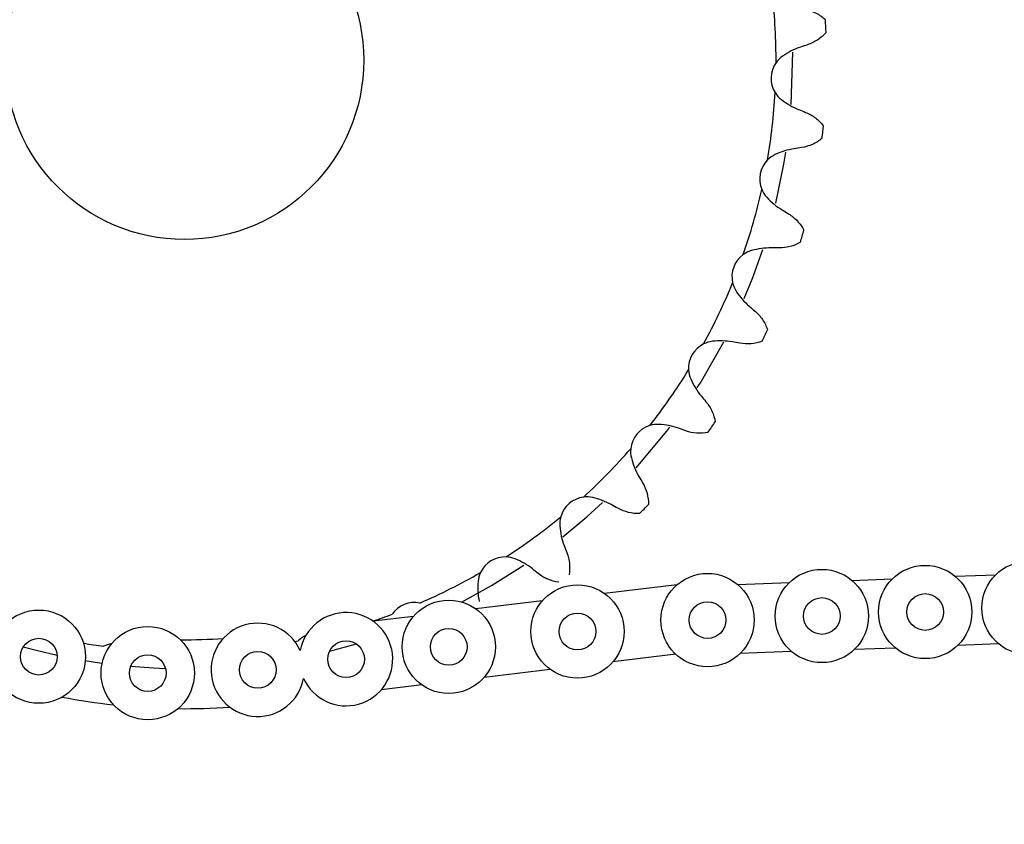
# Model space of a CAD drawing. Header units: inches. Extents: x 170 to 284, y 215 to 248.
# Tile 683 of 1056: x 211.088 to 211.253, y 244.384 to 244.519. Entities that reach past the tile are written whole.
import ezdxf

# ---------------------------------------------------------------- set-up
doc = ezdxf.new("R2010")
doc.units = ezdxf.units.IN
doc.header["$LTSCALE"] = 0.25
doc.header["$MEASUREMENT"] = 0
doc.layers.add('LH FRONT OF HOOD', color=7, linetype='Continuous')

msp = doc.modelspace()

# ---------------------------------------------------------------- hatches: boundary and pattern name
at = {"layer": 'LH FRONT OF HOOD'}
h = msp.add_hatch(dxfattribs=at)
h.set_pattern_fill('ANSI31', color=256, scale=0.34241245, angle=2.8e-322, style=0)
h.set_pattern_definition([(45, (200.7896657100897, 238.187647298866), (-0.03026527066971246, 0.03026527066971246), [])])
edge = h.paths.add_edge_path(flags=0)
edge.add_arc((211.0763061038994, 244.0798696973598), 0.021400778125, 89.9999999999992, 390.52248781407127, ccw=False)
edge.add_line((211.0763061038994, 244.1012704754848), (211.1490687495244, 244.1012704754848))
edge.add_arc((211.1490687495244, 244.5121654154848), 0.4108949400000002, 270, 450.0000000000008)
edge.add_line((211.1490687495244, 244.9230603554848), (210.6654111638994, 244.9230603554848))
edge.add_arc((210.6654111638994, 244.9273405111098), 0.004280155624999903, 180.0000000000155, 269.9999999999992, ccw=False)
edge.add_line((210.6611310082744, 244.9273405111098), (210.6611310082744, 244.9701420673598))
edge.add_arc((210.6654111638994, 244.9701420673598), 0.004280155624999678, 360, 540, ccw=False)
edge.add_line((210.6696913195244, 244.9701420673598), (210.6696913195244, 244.9273405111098))
edge.add_line((210.6696913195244, 244.9273405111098), (210.6664589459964, 244.9273405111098))
edge.add_line((210.6664589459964, 244.9273405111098), (210.6664589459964, 244.9701420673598))
edge.add_arc((210.6654111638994, 244.9701420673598), 0.001047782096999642, 360, 540.0000000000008)
edge.add_line((210.6643633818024, 244.9701420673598), (210.6643633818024, 244.9273405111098))
edge.add_arc((210.6654111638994, 244.9273405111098), 0.001047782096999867, 180, 270)
edge.add_line((210.6654111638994, 244.9262927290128), (211.1490687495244, 244.9262927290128))
edge.add_arc((211.1490687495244, 244.5121654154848), 0.4141273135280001, 269.9999999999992, 450, ccw=False)
edge.add_line((211.1490687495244, 244.0980381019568), (211.0763061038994, 244.0980381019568))
edge.add_arc((211.0763061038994, 244.0798696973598), 0.018168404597, 450.0000000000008, 750.5224878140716)
edge.add_arc((211.0910543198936, 244.0885648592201), 0.001047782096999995, 390.5224878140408, 495.0000000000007)
edge.add_line((211.0903134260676, 244.0893057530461), (211.0816182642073, 244.0806105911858))
edge.add_line((211.0816182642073, 244.0806105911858), (211.0793326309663, 244.0828962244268))
edge.add_line((211.0793326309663, 244.0828962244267), (211.0880277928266, 244.091591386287))
edge.add_arc((211.0910543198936, 244.0885648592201), 0.004280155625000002, 390.522487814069, 495.0000000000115, ccw=False)
h = msp.add_hatch(dxfattribs=at)
h.set_pattern_fill('ANSI31', color=256, scale=0.34241245, style=0)
h.set_pattern_definition([(45, (200.7563139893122, 238.187647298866), (-0.03026527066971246, 0.03026527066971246), [])])
edge = h.paths.add_edge_path(flags=0)
edge.add_line((211.1157170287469, 244.9187801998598), (210.7733045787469, 244.9187801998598))
edge.add_line((210.7733045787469, 244.9187801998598), (210.7733045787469, 244.9230603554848))
edge.add_line((210.7733045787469, 244.9230603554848), (211.1157170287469, 244.9230603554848))
edge.add_arc((211.1157170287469, 244.5121654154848), 0.4108949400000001, 269.9999999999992, 450, ccw=False)
edge.add_line((211.1157170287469, 244.1012704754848), (211.0429543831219, 244.1012704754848))
edge.add_line((211.0429543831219, 244.1012704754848), (211.0429543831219, 244.1055506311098))
edge.add_line((211.0429543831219, 244.1055506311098), (211.1157170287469, 244.1055506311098))
edge.add_arc((211.1157170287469, 244.5121654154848), 0.406614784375, 270, 450.0000000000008)
h = msp.add_hatch(dxfattribs=at)
h.set_pattern_fill('ANSI32', color=256, scale=0.34241245, angle=2.8e-322, style=0)
h.set_pattern_definition([(45, (200.7563139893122, 238.187647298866), (-0.09079581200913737, 0.09079581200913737), []), (45, (200.8168445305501, 238.187647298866), (-0.09079581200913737, 0.09079581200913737), [])])
edge = h.paths.add_edge_path(flags=0)
edge.add_arc((211.115717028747, 244.5121654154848), 0.2182879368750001, 180, 540, ccw=False)
edge = h.paths.add_edge_path(flags=0)
edge.add_arc((211.115717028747, 244.5121654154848), 0.2097276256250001, 180, 540, ccw=False)

# ---------------------------------------------------------------- linework, layer by layer
for p, q in [((211.2171757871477, 244.5047931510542), (211.2174345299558, 244.5134995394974)), ((211.2445943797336, 244.4258878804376), (211.2513764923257, 244.4261511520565)), ((211.1980920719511, 244.4244935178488), (211.1859408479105, 244.4230327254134)), ((211.2082051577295, 244.4245462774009), (211.2168916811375, 244.4248834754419)), ((211.2273139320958, 244.4252170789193), (211.2340960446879, 244.4254803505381)), ((211.1755358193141, 244.4217818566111), (211.1644315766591, 244.4204469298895)), ((211.1540004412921, 244.4191929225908), (211.1472617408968, 244.4183828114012)), ((211.1341706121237, 244.4149854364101), (211.1347375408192, 244.4150946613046)), ((211.1399715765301, 244.4133685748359), (211.1444510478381, 244.4145760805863)), ((211.2450415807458, 244.4143675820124), (211.2518236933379, 244.4146308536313)), ((211.2086523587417, 244.4130259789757), (211.2171833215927, 244.4133571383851)), ((211.227761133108, 244.4136967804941), (211.2345432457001, 244.4139600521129)), ((211.1978843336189, 244.4128565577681), (211.1873169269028, 244.4115861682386)), ((211.1768858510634, 244.410332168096), (211.1658076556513, 244.4090003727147)), ((211.1553765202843, 244.4077463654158), (211.148637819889, 244.4069362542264))]:
    msp.add_line(p, q, dxfattribs=at)
at = {"layer": 'LH FRONT OF HOOD', "flags": 128}
for points in [[(211.2145922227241, 244.4882504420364), (211.2159448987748, 244.4947698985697), (211.2162743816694, 244.496788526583)], [(211.2093141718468, 244.4723181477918), (211.2107355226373, 244.4758375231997), (211.2124016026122, 244.4805375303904)], [(211.2014692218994, 244.4574407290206), (211.2019857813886, 244.4582587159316), (211.2058887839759, 244.465077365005)], [(211.1912597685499, 244.4440366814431), (211.1963803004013, 244.4501842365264), (211.1968576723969, 244.4508104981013)], [(211.1789576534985, 244.4324857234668), (211.1829693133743, 244.4358413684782), (211.1856083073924, 244.4382503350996)], [(211.1620282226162, 244.4215922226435), (211.1670525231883, 244.4243423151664), (211.1724622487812, 244.4277366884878)], [(211.0887595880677, 244.4140843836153), (211.09113171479, 244.4134624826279), (211.0944192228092, 244.4127005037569)], [(211.0991322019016, 244.4118058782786), (211.10077296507, 244.411548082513), (211.1019476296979, 244.4113803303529)], [(211.1067137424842, 244.4108421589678), (211.1105539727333, 244.4105731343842), (211.1125323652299, 244.4104914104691)]]:
    msp.add_lwpolyline(points, dxfattribs=at)
at = {"layer": 'LH FRONT OF HOOD'}
for centre, radius in [((211.1157170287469, 244.5121654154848), 0.218287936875), ((211.1157170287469, 244.5121654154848), 0.2097276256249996), ((211.1157170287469, 244.5121654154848), 0.20865758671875), ((211.1157170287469, 244.5121654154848), 0.02996108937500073), ((211.2395688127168, 244.4199239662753), 0.007799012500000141), ((211.2568492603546, 244.4205947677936), 0.007799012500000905), ((211.2031795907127, 244.4185823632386), 0.00779901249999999), ((211.2222883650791, 244.4192531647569), 0.00779901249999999), ((211.1814277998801, 244.4166721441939), 0.007799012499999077), ((211.2395688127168, 244.4199239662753), 0.003068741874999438), ((211.1599040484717, 244.4140966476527), 0.007799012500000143), ((211.2031795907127, 244.4185823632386), 0.003068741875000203), ((211.2222883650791, 244.4192531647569), 0.003068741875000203), ((211.09136028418, 244.4124554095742), 0.007799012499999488), ((211.1814277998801, 244.4166721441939), 0.003068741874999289), ((211.1095652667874, 244.4097081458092), 0.007799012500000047), ((211.1599040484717, 244.4140966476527), 0.003068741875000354), ((211.09136028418, 244.4124554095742), 0.003068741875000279), ((211.1427342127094, 244.4120325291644), 0.003068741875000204), ((211.1279681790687, 244.4102573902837), 0.003068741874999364), ((211.1095652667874, 244.4097081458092), 0.003068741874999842)]:
    msp.add_circle(centre, radius, dxfattribs=at)
for centre, radius, start, end in [((211.1157170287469, 244.5121654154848), 0.4141273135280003, 270, 90), ((211.1157170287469, 244.5121654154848), 0.4108949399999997, 270, 90), ((211.1157170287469, 244.5121654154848), 0.406614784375, 270, 90), ((211.1157170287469, 244.5121654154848), 0.09891356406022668, 359.769856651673, 6.33540650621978), ((211.1157170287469, 244.5121654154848), 0.1073907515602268, 2.483591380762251, 3.621671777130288), ((211.2183277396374, 244.5091483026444), 0.004531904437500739, 144.6844082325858, 211.9471707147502), ((211.1157170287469, 244.5121654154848), 0.09891356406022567, 350.2961724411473, 356.8617222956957), ((211.1157170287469, 244.5121654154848), 0.1073907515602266, 353.0099071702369, 354.1479875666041), ((211.2164316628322, 244.4923002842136), 0.00453190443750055, 135.21072402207, 202.4734865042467), ((211.1157170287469, 244.5121654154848), 0.09891356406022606, 340.822488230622, 347.3880380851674), ((211.1157170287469, 244.5121654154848), 0.107390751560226, 343.5362229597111, 344.6743033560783), ((211.2117883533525, 244.4759941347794), 0.004531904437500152, 125.7370398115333, 192.9998022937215), ((211.1157170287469, 244.5121654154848), 0.09891356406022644, 331.3488040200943, 337.9143538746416), ((211.1157170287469, 244.5121654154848), 0.1073907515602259, 334.0625387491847, 335.2006191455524), ((211.2045244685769, 244.4606746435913), 0.004531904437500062, 116.2633556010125, 183.5261180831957), ((211.1157170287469, 244.5121654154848), 0.09891356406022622, 321.8751198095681, 328.4406696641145), ((211.1948381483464, 244.446759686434), 0.004531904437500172, 106.7896713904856, 174.052433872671), ((211.1157170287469, 244.5121654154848), 0.1073907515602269, 324.5888545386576, 325.7269349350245), ((211.1157170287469, 244.5121654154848), 0.09891356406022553, 312.4014355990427, 318.9669854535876), ((211.1829936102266, 244.4346288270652), 0.004531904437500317, 97.31598717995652, 164.5787496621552), ((211.1157170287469, 244.5121654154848), 0.107390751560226, 315.1151703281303, 316.2532507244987), ((211.1157170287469, 244.5121654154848), 0.09891356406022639, 302.927751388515, 309.4933012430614), ((211.169313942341, 244.4246129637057), 0.004531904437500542, 87.8423029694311, 155.1050654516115), ((211.1157170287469, 244.5121654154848), 0.09891356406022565, 293.4540671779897, 300.0196170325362), ((211.1541722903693, 244.4169853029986), 0.004531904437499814, 78.36861875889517, 145.6313812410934), ((211.1427342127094, 244.4120325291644), 0.007799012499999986, 204.4008009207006, 169.3093398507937), ((211.1157170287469, 244.5121654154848), 0.09891356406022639, 288.5662443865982, 290.5459328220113), ((211.1279681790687, 244.4102573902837), 0.007799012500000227, 24.40080092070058, 349.3093398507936), ((211.1157415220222, 244.512167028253), 0.09891356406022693, 260.1533454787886, 262.1248801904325), ((211.1042611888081, 244.4101559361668), 0.00453190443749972, 99.51834519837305, 117.2103286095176), ((211.1157170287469, 244.5121654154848), 0.0968772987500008, 269.5826398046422, 273.8363898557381), ((211.1380061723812, 244.4119555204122), 0.004531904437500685, 115.6573680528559, 136.1576970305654), ((211.1157170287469, 244.5121654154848), 0.1084062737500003, 259.126464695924, 263.710342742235), ((211.1157170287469, 244.5121654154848), 0.1084062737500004, 269.4175758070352, 274.0014538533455)]:
    msp.add_arc(centre, radius, start, end, dxfattribs=at)
for points in [[(211.2195862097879, 244.5206729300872), (211.2202173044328, 244.520535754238), (211.220807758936, 244.5203189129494), (211.2219185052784, 244.519738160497), (211.2224365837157, 244.5193719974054), (211.222893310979, 244.5189490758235)], [(211.2230069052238, 244.5168190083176), (211.2225974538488, 244.5163495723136), (211.2221206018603, 244.5159300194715), (211.2210787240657, 244.5152351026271), (211.2205149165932, 244.5149567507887), (211.2199019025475, 244.5147532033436)], [(211.2195698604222, 244.5034605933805), (211.220169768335, 244.5032214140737), (211.2207164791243, 244.5029103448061), (211.2217164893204, 244.5021546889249), (211.2221672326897, 244.5017082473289), (211.2225481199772, 244.5012159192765)], [(211.2223095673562, 244.4990962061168), (211.2218284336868, 244.4987005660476), (211.2212890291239, 244.4983652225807), (211.2201469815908, 244.4978512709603), (211.2195450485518, 244.4976695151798), (211.2189068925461, 244.4975696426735)], [(211.2167206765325, 244.486485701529), (211.2172730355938, 244.4861510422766), (211.2177610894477, 244.4857542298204), (211.2186230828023, 244.4848442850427), (211.2189941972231, 244.4843297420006), (211.2192888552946, 244.4837814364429)], [(211.2187046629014, 244.4817298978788), (211.2181649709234, 244.4814188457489), (211.2175777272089, 244.4811768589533), (211.2163666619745, 244.4808578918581), (211.2157430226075, 244.4807776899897), (211.2150971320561, 244.4807842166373)], [(211.2111163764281, 244.4702112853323), (211.2116061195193, 244.4697902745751), (211.2120222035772, 244.4693185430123), (211.2127226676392, 244.4682791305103), (211.2130040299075, 244.4677105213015), (211.2132044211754, 244.4671211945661)], [(211.2122905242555, 244.4651937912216), (211.2117069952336, 244.4649758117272), (211.2110879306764, 244.4648337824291), (211.209840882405, 244.4647185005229), (211.2092125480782, 244.4647420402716), (211.2085765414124, 244.4648547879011)], [(211.2029098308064, 244.4550812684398), (211.2033235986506, 244.4545853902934), (211.2036563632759, 244.4540516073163), (211.2041761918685, 244.4529110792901), (211.2043601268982, 244.4523039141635), (211.2044607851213, 244.4516896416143)], [(211.2032421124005, 244.4499389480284), (211.2026306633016, 244.4498199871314), (211.2019966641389, 244.4497817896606), (211.2007476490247, 244.4498733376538), (211.200131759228, 244.4499999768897), (211.1995229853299, 244.4502158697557)], [(211.1923248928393, 244.4415083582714), (211.1926513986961, 244.4409511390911), (211.1928917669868, 244.4403698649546), (211.1932167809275, 244.4391593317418), (211.1932982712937, 244.4385301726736), (211.1932964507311, 244.4379077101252)], [(211.1918062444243, 244.4363814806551), (211.1911835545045, 244.4363647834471), (211.1905519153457, 244.4364314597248), (211.1893350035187, 244.4367273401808), (211.1887483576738, 244.4369536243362), (211.1881834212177, 244.4372667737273)], [(211.1796502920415, 244.4298627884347), (211.1798806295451, 244.4292594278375), (211.1800220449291, 244.4286465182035), (211.1801433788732, 244.4273989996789), (211.1801202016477, 244.4267650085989), (211.1800159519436, 244.4261513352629)], [(211.1782948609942, 244.42489120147), (211.1776779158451, 244.4249772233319), (211.1770658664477, 244.4251469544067), (211.1759142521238, 244.4256390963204), (211.1753728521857, 244.4259588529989), (211.1748671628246, 244.4263607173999)]]:
    msp.add_open_spline(points, degree=3, knots=[0, 0, 0, 0, 0.5, 0.5, 1, 1, 1, 1], dxfattribs=at)
for points in [[(211.2187118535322, 244.5143580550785), (211.2176599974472, 244.5140087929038), (211.216664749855, 244.5135137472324), (211.2157351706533, 244.5128653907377)], [(211.2199019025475, 244.5147532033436), (211.2195085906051, 244.5146226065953), (211.2191118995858, 244.5144908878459), (211.2187118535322, 244.5143580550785)], [(211.2157351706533, 244.5128653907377), (211.2153035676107, 244.5125643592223), (211.214933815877, 244.5121972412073), (211.214629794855, 244.5117681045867)], [(211.2144822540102, 244.5067503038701), (211.2147561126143, 244.5063111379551), (211.215109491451, 244.5059147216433), (211.2155212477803, 244.5055899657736)], [(211.2155212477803, 244.5055899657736), (211.2164111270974, 244.5048881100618), (211.2173755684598, 244.5043354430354), (211.218405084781, 244.5039249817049)], [(211.218405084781, 244.5039249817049), (211.218796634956, 244.5037688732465), (211.2191849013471, 244.5036140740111), (211.2195698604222, 244.5034605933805)], [(211.2176680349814, 244.4973757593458), (211.2165730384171, 244.4972043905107), (211.2155098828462, 244.4968799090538), (211.2144862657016, 244.4963933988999)], [(211.2189068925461, 244.4975696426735), (211.2184974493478, 244.4975055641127), (211.2180844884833, 244.4974409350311), (211.2176680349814, 244.4973757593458)], [(211.2144862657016, 244.4963933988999), (211.2140110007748, 244.4961675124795), (211.2135858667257, 244.4958662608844), (211.213215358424, 244.4954930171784)], [(211.2122439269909, 244.4905679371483), (211.2124417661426, 244.4900896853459), (211.2127250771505, 244.4896405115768), (211.2130777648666, 244.4892524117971)], [(211.2130777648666, 244.4892524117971), (211.2138399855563, 244.4884136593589), (211.2147003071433, 244.4877097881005), (211.2156482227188, 244.4871354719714)], [(211.2156482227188, 244.4871354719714), (211.2160087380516, 244.4869170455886), (211.2163662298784, 244.4867004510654), (211.2167206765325, 244.486485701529)], [(211.213843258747, 244.4807968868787), (211.2127349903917, 244.4808080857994), (211.2116329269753, 244.4806630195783), (211.2105431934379, 244.4803516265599)], [(211.2150971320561, 244.4807842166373), (211.2146827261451, 244.48078840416), (211.2142647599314, 244.4807926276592), (211.213843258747, 244.4807968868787)], [(211.2105431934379, 244.4803516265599), (211.2100372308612, 244.4802070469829), (211.2095683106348, 244.4799798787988), (211.2091414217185, 244.4796727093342)], [(211.2073725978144, 244.4749746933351), (211.2074890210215, 244.4744704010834), (211.2076945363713, 244.4739807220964), (211.2079785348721, 244.4735398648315)], [(211.2079785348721, 244.4735398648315), (211.2085923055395, 244.4725870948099), (211.2093250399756, 244.4717512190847), (211.2101654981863, 244.4710287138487)], [(211.2101654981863, 244.4710287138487), (211.2104851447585, 244.4707539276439), (211.210802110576, 244.4704814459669), (211.2111163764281, 244.4702112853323)], [(211.2040135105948, 244.4651776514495), (211.2034906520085, 244.4651183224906), (211.2029907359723, 244.4649714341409), (211.202519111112, 244.4647387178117)], [(211.2073418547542, 244.4650736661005), (211.2062505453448, 244.4652671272), (211.2051396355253, 244.4653054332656), (211.2040135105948, 244.4651776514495)], [(211.2085765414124, 244.4648547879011), (211.2081684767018, 244.4649271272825), (211.2077569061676, 244.4650000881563), (211.2073418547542, 244.4650736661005)], [(211.200001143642, 244.4603959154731), (211.2000329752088, 244.4598793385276), (211.2001550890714, 244.4593625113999), (211.2003626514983, 244.4588809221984)], [(211.2003626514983, 244.4588809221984), (211.200811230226, 244.4578401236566), (211.2013963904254, 244.4568950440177), (211.2021064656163, 244.4560440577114)], [(211.2021064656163, 244.4560440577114), (211.2023765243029, 244.4557204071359), (211.2026443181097, 244.4553994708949), (211.2029098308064, 244.4550812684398)], [(211.1950753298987, 244.4512853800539), (211.1945498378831, 244.4513129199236), (211.1940325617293, 244.4512503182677), (211.1935290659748, 244.4510984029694)], [(211.198341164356, 244.4506349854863), (211.1972965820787, 244.4510054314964), (211.1962071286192, 244.4512260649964), (211.1950753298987, 244.4512853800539)], [(211.1995229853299, 244.4502158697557), (211.1991323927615, 244.4503543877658), (211.1987384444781, 244.4504940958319), (211.198341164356, 244.4506349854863)], [(211.1903306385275, 244.4472292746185), (211.1902770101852, 244.4467145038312), (211.1903123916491, 244.4461846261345), (211.1904378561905, 244.4456754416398)], [(211.1904378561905, 244.4456754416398), (211.1907090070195, 244.4445750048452), (211.1911306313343, 244.4435465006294), (211.1916909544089, 244.4425902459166)], [(211.1916909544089, 244.4425902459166), (211.191904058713, 244.4422265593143), (211.1921153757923, 244.4418659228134), (211.1923248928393, 244.4415083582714)], [(211.1839724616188, 244.4390537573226), (211.1834586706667, 244.4391674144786), (211.1829381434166, 244.439190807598), (211.1824165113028, 244.4391238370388)], [(211.1870867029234, 244.4378746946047), (211.1861173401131, 244.4384120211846), (211.1850790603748, 244.4388089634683), (211.1839724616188, 244.4390537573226)], [(211.1881834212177, 244.4372667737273), (211.1878209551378, 244.4374676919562), (211.1874553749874, 244.4376703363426), (211.1870867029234, 244.4378746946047)], [(211.1786248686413, 244.4358339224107), (211.1784872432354, 244.4353349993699), (211.1784349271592, 244.434806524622), (211.1784748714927, 244.4342836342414)], [(211.1784748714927, 244.4342836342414), (211.1785611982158, 244.4331535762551), (211.1788077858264, 244.4320697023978), (211.1792030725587, 244.4310342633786)], [(211.1792030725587, 244.4310342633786), (211.1793534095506, 244.430640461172), (211.1795024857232, 244.4302499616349), (211.1796502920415, 244.4298627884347)], [(211.1710077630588, 244.428816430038), (211.1705196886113, 244.4290131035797), (211.1700101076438, 244.429121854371), (211.1694845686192, 244.429141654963)], [(211.1738854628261, 244.4271408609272), (211.1730177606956, 244.4278304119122), (211.1720589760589, 244.428392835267), (211.1710077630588, 244.428816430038)], [(211.1652031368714, 244.4265206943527), (211.1649852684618, 244.4260512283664), (211.1648466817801, 244.4255385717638), (211.1648000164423, 244.4250162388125)], [(211.1748671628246, 244.4263607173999), (211.1745427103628, 244.4266185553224), (211.1742154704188, 244.4268786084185), (211.1738854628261, 244.4271408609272)], [(211.1648000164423, 244.4250162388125), (211.1646991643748, 244.4238873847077), (211.1647639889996, 244.4227777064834), (211.1649834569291, 244.4216913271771)]]:
    msp.add_open_spline(points, degree=3, dxfattribs=at)

doc.saveas('drawing.dxf')
